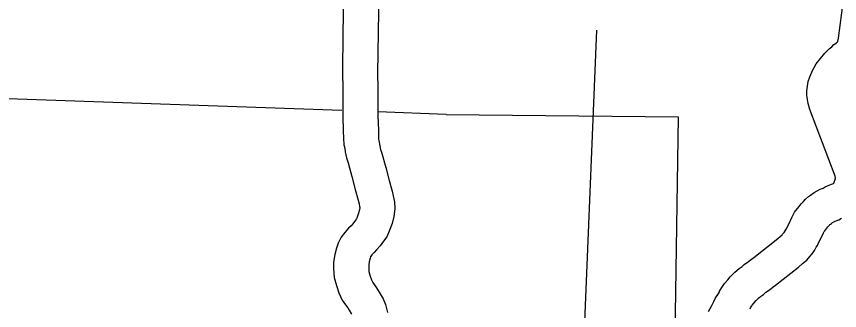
# Model space of a CAD drawing. Extents: x -939622 to -934245, y 1383184 to 1385301.
# Drawn here: x -936378.14 to -936357.02, y 1384804.65 to 1384812.18 of the extents above; entities that cross this region are included whole.
import ezdxf

# ---------------------------------------------------------------- set-up
doc = ezdxf.new("R2010")
doc.units = 0
for name, color, linetype in [('10', 7, 'Continuous'), ('25', 7, 'Continuous'), ('8', 7, 'Continuous')]:
    doc.layers.add(name, color=color, linetype=linetype)

msp = doc.modelspace()

# ---------------------------------------------------------------- linework, layer by layer
at = {"layer": '10'}
for points in [[(-936369.732, 1384813.407), (-936369.764, 1384811.779), (-936369.776, 1384810.723), (-936369.77, 1384810.339), (-936369.769, 1384809.971), (-936369.769, 1384809.624), (-936369.757, 1384809.24), (-936369.754, 1384809.06), (-936369.742, 1384808.894), (-936369.72, 1384808.808), (-936369.704, 1384808.717), (-936369.678, 1384808.558), (-936369.635, 1384808.431), (-936369.535, 1384808.078), (-936369.452, 1384807.751), (-936369.376, 1384807.479), (-936369.352, 1384807.38), (-936369.336, 1384807.311), (-936369.335, 1384807.287), (-936369.342, 1384807.229), (-936369.364, 1384807.146), (-936369.411, 1384807.018), (-936369.421, 1384806.995), (-936369.446, 1384806.962), (-936369.513, 1384806.872), (-936369.557, 1384806.822), (-936369.621, 1384806.758), (-936369.718, 1384806.65), (-936369.809, 1384806.53), (-936369.89, 1384806.372), (-936369.93, 1384806.25), (-936369.977, 1384806.08), (-936370.004, 1384805.889), (-936370.005, 1384805.728), (-936369.993, 1384805.497), (-936369.932, 1384805.288), (-936369.87, 1384805.1), (-936369.784, 1384804.917), (-936369.701, 1384804.795), (-936369.641, 1384804.714), (-936369.602, 1384804.655), (-936369.545, 1384804.552)], [(-936368.832, 1384813.39), (-936368.864, 1384811.765), (-936368.876, 1384810.725), (-936368.87, 1384810.347), (-936368.869, 1384809.971), (-936368.869, 1384809.639), (-936368.857, 1384809.262), (-936368.854, 1384809.099), (-936368.85, 1384809.038), (-936368.84, 1384808.999), (-936368.816, 1384808.868), (-936368.802, 1384808.776), (-936368.776, 1384808.7), (-936368.665, 1384808.312), (-936368.582, 1384807.982), (-936368.504, 1384807.704), (-936368.476, 1384807.588), (-936368.441, 1384807.435), (-936368.432, 1384807.25), (-936368.457, 1384807.061), (-936368.503, 1384806.879), (-936368.576, 1384806.68), (-936368.641, 1384806.534), (-936368.726, 1384806.422), (-936368.812, 1384806.305), (-936368.903, 1384806.203), (-936368.968, 1384806.138), (-936369.024, 1384806.076), (-936369.044, 1384806.049), (-936369.056, 1384806.026), (-936369.068, 1384805.991), (-936369.094, 1384805.896), (-936369.104, 1384805.822), (-936369.105, 1384805.749), (-936369.1, 1384805.65), (-936369.072, 1384805.554), (-936369.032, 1384805.433), (-936369, 1384805.365), (-936368.966, 1384805.315), (-936368.904, 1384805.231), (-936368.832, 1384805.123), (-936368.735, 1384804.947), (-936368.673, 1384804.802), (-936368.618, 1384804.599)], [(-936357.133, 1384808.018), (-936357.127, 1384808.039), (-936357.133, 1384808.077), (-936357.139, 1384808.09), (-936357.783, 1384809.795), (-936357.826, 1384809.951), (-936357.843, 1384810.052), (-936357.862, 1384810.164), (-936357.863, 1384810.278), (-936357.85, 1384810.391), (-936357.826, 1384810.517), (-936357.784, 1384810.635), (-936357.76, 1384810.693), (-936357.71, 1384810.814), (-936357.673, 1384810.87), (-936357.62, 1384810.969), (-936357.397, 1384811.237), (-936357.29, 1384811.351), (-936357.225, 1384811.403), (-936357.168, 1384811.461), (-936357.098, 1384811.508), (-936357.072, 1384811.529), (-936357.068, 1384811.533), (-936357.064, 1384811.547), (-936357.047, 1384811.625), (-936356.922, 1384812.598)], [(-936360.151, 1384805.038), (-936360.106, 1384805.146), (-936360.026, 1384805.267), (-936359.976, 1384805.343), (-936359.892, 1384805.437), (-936359.83, 1384805.51), (-936359.707, 1384805.633), (-936359.596, 1384805.729), (-936359.523, 1384805.778), (-936359.47, 1384805.824), (-936359.362, 1384805.901), (-936359.284, 1384805.962), (-936359.222, 1384806.011), (-936358.652, 1384806.458), (-936358.547, 1384806.548), (-936358.494, 1384806.591), (-936358.484, 1384806.602), (-936358.447, 1384806.65), (-936358.415, 1384806.693), (-936358.393, 1384806.729), (-936358.387, 1384806.74), (-936358.357, 1384806.801), (-936358.328, 1384806.858), (-936358.245, 1384807.029), (-936358.176, 1384807.172), (-936358.102, 1384807.259), (-936358.062, 1384807.311), (-936358.008, 1384807.378), (-936357.95, 1384807.442), (-936357.893, 1384807.504), (-936357.817, 1384807.567), (-936357.77, 1384807.603), (-936357.678, 1384807.67), (-936357.597, 1384807.711), (-936357.517, 1384807.76), (-936357.443, 1384807.785), (-936357.39, 1384807.82), (-936357.271, 1384807.865), (-936357.227, 1384807.882), (-936357.177, 1384807.906), (-936357.166, 1384807.91), (-936357.129, 1384808.032)], [(-936359.321, 1384804.69), (-936359.308, 1384804.721), (-936359.276, 1384804.769), (-936359.263, 1384804.79), (-936359.211, 1384804.848), (-936359.166, 1384804.902), (-936359.094, 1384804.974), (-936359.051, 1384805.011), (-936358.976, 1384805.06), (-936358.911, 1384805.117), (-936358.823, 1384805.18), (-936358.729, 1384805.253), (-936358.667, 1384805.302), (-936358.081, 1384805.762), (-936357.973, 1384805.855), (-936357.866, 1384805.94), (-936357.787, 1384806.032), (-936357.73, 1384806.105), (-936357.668, 1384806.189), (-936357.62, 1384806.268), (-936357.591, 1384806.317), (-936357.551, 1384806.401), (-936357.522, 1384806.458), (-936357.435, 1384806.637), (-936357.417, 1384806.675), (-936357.403, 1384806.691), (-936357.354, 1384806.755), (-936357.325, 1384806.791), (-936357.284, 1384806.836), (-936357.269, 1384806.852), (-936357.256, 1384806.863), (-936357.232, 1384806.881), (-936357.206, 1384806.9), (-936357.156, 1384806.926), (-936357.136, 1384806.939), (-936357.042, 1384806.97), (-936356.977, 1384807.014)], [(-936360.386, 1384804.623), (-936360.302, 1384804.777), (-936360.253, 1384804.882), (-936360.212, 1384804.959), (-936360.164, 1384805.037), (-936360.107, 1384805.119)]]:
    msp.add_lwpolyline(points, dxfattribs=at)
at = {"layer": '25'}
msp.add_line((-936363.259, 1384811.83), (-936363.722, 1384800.721), dxfattribs=at)
at = {"layer": '8'}
for points in [[(-936369.797, 1384809.767), (-936379.349, 1384810.104)], [(-936367.114, 1384809.672), (-936368.869, 1384809.734)], [(-936367.114, 1384809.672), (-936361.168, 1384809.613), (-936361.286, 1384801.764)]]:
    msp.add_lwpolyline(points, dxfattribs=at)

doc.saveas('drawing.dxf')
